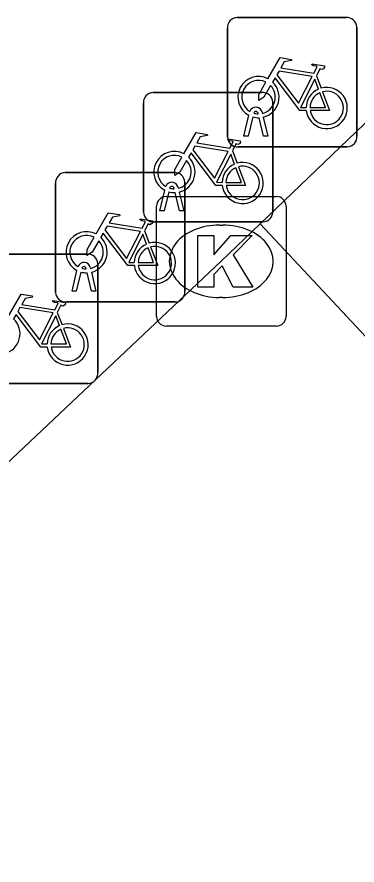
# Model space of a CAD drawing. Extents: x 159822 to 160765, y 380693 to 381634.
# Drawn here: x 160170.37 to 160173, y 381521.77 to 381528.32 of the extents above; entities that cross this region are included whole.
import ezdxf

# ---------------------------------------------------------------- set-up
doc = ezdxf.new("R2010")
doc.units = 0
for name, color, linetype in [('IMGEO_Fietsenrek', 7, 'Continuous'), ('IMGEO_Kolk', 7, 'Continuous'), ('IMGEO_Rijbaan_lokaal_open', 7, 'Continuous')]:
    doc.layers.add(name, color=color, linetype=linetype)

msp = doc.modelspace()

# ---------------------------------------------------------------- linework, layer by layer
at = {"layer": 'IMGEO_Fietsenrek'}
for p, q in [((160172.0699, 381528.3155), (160172.9108, 381528.3155)), ((160172.9108, 381528.3155), (160172.0699, 381528.3155)), ((160172.9945, 381528.2411), (160172.9945, 381527.4002)), ((160172.9945, 381527.4002), (160172.9945, 381528.2411)), ((160171.9955, 381527.3909), (160171.9955, 381528.2318)), ((160171.9955, 381528.2318), (160171.9955, 381527.3909)), ((160172.6822, 381527.8652), (160172.7185, 381527.77)), ((160171.4209, 381527.7365), (160172.2618, 381527.7365)), ((160172.2618, 381527.7365), (160171.4209, 381527.7365)), ((160171.3465, 381526.8119), (160171.3465, 381527.6528)), ((160171.3465, 381527.6528), (160171.3465, 381526.8119)), ((160172.3455, 381527.6621), (160172.3455, 381526.8212)), ((160172.3455, 381526.8212), (160172.3455, 381527.6621)), ((160172.2636, 381527.5834), (160172.2654, 381527.5755)), ((160172.1225, 381527.4003), (160172.1608, 381527.5603)), ((160172.1912, 381527.5481), (160172.1559, 381527.4003)), ((160172.2329, 381527.5719), (160172.2319, 381527.5762)), ((160172.274, 381527.4003), (160172.2401, 381527.542)), ((160172.2724, 381527.5463), (160172.3074, 381527.4003)), ((160172.1559, 381527.4003), (160172.1225, 381527.4003)), ((160172.3074, 381527.4003), (160172.274, 381527.4003)), ((160172.0332, 381527.2862), (160172.0695, 381527.191)), ((160172.9201, 381527.3165), (160172.0792, 381527.3165)), ((160172.0792, 381527.3165), (160172.9201, 381527.3165)), ((160170.7429, 381527.1175), (160171.5838, 381527.1175)), ((160171.5838, 381527.1175), (160170.7429, 381527.1175)), ((160170.6685, 381526.1929), (160170.6685, 381527.0338)), ((160170.6685, 381527.0338), (160170.6685, 381526.1929)), ((160171.5839, 381526.9929), (160171.5829, 381526.9972)), ((160171.6146, 381527.0044), (160171.6164, 381526.9965)), ((160171.6675, 381527.0431), (160171.6675, 381526.2022)), ((160171.6675, 381526.2022), (160171.6675, 381527.0431)), ((160171.4735, 381526.8213), (160171.5118, 381526.9813)), ((160171.5422, 381526.9691), (160171.5069, 381526.8213)), ((160171.625, 381526.8213), (160171.5911, 381526.963)), ((160171.6234, 381526.9673), (160171.6584, 381526.8213)), ((160171.5069, 381526.8213), (160171.4735, 381526.8213)), ((160171.6584, 381526.8213), (160171.625, 381526.8213)), ((160172.2711, 381526.7375), (160171.4302, 381526.7375)), ((160171.4302, 381526.7375), (160172.2711, 381526.7375)), ((160171.3552, 381526.6672), (160171.3915, 381526.572)), ((160170.0699, 381526.4885), (160170.9108, 381526.4885)), ((160170.9108, 381526.4885), (160170.0699, 381526.4885)), ((160170.9945, 381526.4141), (160170.9945, 381525.5732)), ((160170.9945, 381525.5732), (160170.9945, 381526.4141)), ((160170.7955, 381526.2023), (160170.8338, 381526.3623)), ((160170.8642, 381526.3501), (160170.8289, 381526.2023)), ((160170.9059, 381526.3739), (160170.9049, 381526.3782)), ((160170.947, 381526.2023), (160170.9131, 381526.344)), ((160170.9366, 381526.3854), (160170.9384, 381526.3775)), ((160170.9454, 381526.3483), (160170.9804, 381526.2023)), ((160170.8289, 381526.2023), (160170.7955, 381526.2023)), ((160170.9804, 381526.2023), (160170.947, 381526.2023)), ((160171.5931, 381526.1185), (160170.7522, 381526.1185)), ((160170.7522, 381526.1185), (160171.5931, 381526.1185)), ((160170.6822, 381526.0382), (160170.7185, 381525.943)), ((160170.9201, 381525.4895), (160170.0792, 381525.4895)), ((160170.0792, 381525.4895), (160170.9201, 381525.4895))]:
    msp.add_line(p, q, dxfattribs=at)
for points in [[(160172.3081, 381527.8422), (160172.4028, 381528.0057), (160172.489, 381527.9919), (160172.4907, 381527.9832), (160172.4346, 381527.9723), (160172.4084, 381527.927), (160172.6636, 381527.8862)], [(160172.6636, 381527.8862), (160172.6886, 381527.935), (160172.6835, 381527.939), (160172.6603, 381527.9427), (160172.6476, 381527.9502), (160172.6466, 381527.9533), (160172.6488, 381527.9579), (160172.7436, 381527.9428), (160172.7459, 381527.9325), (160172.7365, 381527.9201), (160172.7241, 381527.9137), (160172.7096, 381527.9199), (160172.6822, 381527.8652)], [(160172.6038, 381527.5975), (160172.5541, 381527.5976), (160172.3634, 381527.8493), (160172.3444, 381527.8165)], [(160172.6507, 381527.861), (160172.3939, 381527.902), (160172.3772, 381527.8732), (160172.5442, 381527.6529), (160172.6507, 381527.861)], [(160172.3288, 381527.7897), (160172.2772, 381527.7005), (160172.2373, 381527.6745), (160172.2385, 381527.722), (160172.293, 381527.8162)], [(160172.6987, 381527.763), (160172.6694, 381527.8398), (160172.56, 381527.6217), (160172.6027, 381527.6216)], [(160172.6327, 381527.6215), (160172.7526, 381527.6213), (160172.7094, 381527.7349)], [(160172.7292, 381527.7418), (160172.7842, 381527.5972), (160172.6341, 381527.5975)], [(160171.6591, 381527.2632), (160171.7538, 381527.4267), (160171.84, 381527.4129), (160171.8417, 381527.4042), (160171.7856, 381527.3933), (160171.7594, 381527.348), (160172.0146, 381527.3072)], [(160172.0017, 381527.282), (160171.7449, 381527.323), (160171.7282, 381527.2942), (160171.8952, 381527.0739), (160172.0017, 381527.282)], [(160172.0146, 381527.3072), (160172.0396, 381527.356), (160172.0345, 381527.36), (160172.0113, 381527.3637), (160171.9986, 381527.3712), (160171.9976, 381527.3743), (160171.9998, 381527.3789), (160172.0946, 381527.3638), (160172.0969, 381527.3535), (160172.0875, 381527.3411), (160172.0751, 381527.3347), (160172.0606, 381527.3409), (160172.0332, 381527.2862)], [(160171.9548, 381527.0185), (160171.9051, 381527.0186), (160171.7144, 381527.2703), (160171.6954, 381527.2375)], [(160172.0497, 381527.184), (160172.0204, 381527.2608), (160171.911, 381527.0427), (160171.9537, 381527.0426)], [(160171.6798, 381527.2107), (160171.6282, 381527.1215), (160171.5883, 381527.0955), (160171.5895, 381527.143), (160171.644, 381527.2372)], [(160171.9837, 381527.0425), (160172.1036, 381527.0423), (160172.0604, 381527.1559)], [(160172.0802, 381527.1628), (160172.1352, 381527.0182), (160171.9851, 381527.0185)], [(160170.9811, 381526.6442), (160171.0758, 381526.8077), (160171.162, 381526.7939), (160171.1637, 381526.7852), (160171.1076, 381526.7743), (160171.0814, 381526.729), (160171.3366, 381526.6882)], [(160171.3366, 381526.6882), (160171.3616, 381526.737), (160171.3565, 381526.741), (160171.3333, 381526.7447), (160171.3206, 381526.7522), (160171.3196, 381526.7553), (160171.3218, 381526.7599), (160171.4166, 381526.7448), (160171.4189, 381526.7345), (160171.4095, 381526.7221), (160171.3971, 381526.7157), (160171.3826, 381526.7219), (160171.3552, 381526.6672)], [(160171.3237, 381526.663), (160171.0669, 381526.704), (160171.0502, 381526.6752), (160171.2172, 381526.4549), (160171.3237, 381526.663)], [(160171.0018, 381526.5917), (160170.9502, 381526.5025), (160170.9103, 381526.4765), (160170.9115, 381526.524), (160170.966, 381526.6182)], [(160171.2768, 381526.3995), (160171.2271, 381526.3996), (160171.0364, 381526.6513), (160171.0174, 381526.6185)], [(160171.3717, 381526.565), (160171.3424, 381526.6418), (160171.233, 381526.4237), (160171.2757, 381526.4236)], [(160171.3057, 381526.4235), (160171.4256, 381526.4233), (160171.3824, 381526.5369)], [(160171.4022, 381526.5438), (160171.4572, 381526.3992), (160171.3071, 381526.3995)], [(160170.3081, 381526.0152), (160170.4028, 381526.1787), (160170.489, 381526.1649), (160170.4907, 381526.1562), (160170.4346, 381526.1453), (160170.4084, 381526.1), (160170.6636, 381526.0592)], [(160170.6636, 381526.0592), (160170.6886, 381526.108), (160170.6835, 381526.112), (160170.6603, 381526.1157), (160170.6476, 381526.1232), (160170.6466, 381526.1263), (160170.6488, 381526.1309), (160170.7436, 381526.1158), (160170.7459, 381526.1055), (160170.7365, 381526.0931), (160170.7241, 381526.0867), (160170.7096, 381526.0929), (160170.6822, 381526.0382)], [(160170.6038, 381525.7705), (160170.5541, 381525.7706), (160170.3634, 381526.0223), (160170.3444, 381525.9895)], [(160170.6507, 381526.034), (160170.3939, 381526.075), (160170.3772, 381526.0462), (160170.5442, 381525.8259), (160170.6507, 381526.034)], [(160170.6987, 381525.936), (160170.6694, 381526.0128), (160170.56, 381525.7947), (160170.6027, 381525.7946)], [(160170.6327, 381525.7945), (160170.7526, 381525.7943), (160170.7094, 381525.9079)], [(160170.7292, 381525.9148), (160170.7842, 381525.7702), (160170.6341, 381525.7705)]]:
    msp.add_lwpolyline(points, dxfattribs=at)
for centre, radius, start, end in [((160172.0732, 381528.2376), 0.0779, 92.4484, 184.28452), ((160172.0732, 381528.2376), 0.0779, 92.4484, 184.28452), ((160172.9166, 381528.2378), 0.0779, 2.4484, 94.28452), ((160172.9166, 381528.2378), 0.0779, 2.4484, 94.28452), ((160172.2351, 381527.7009), 0.159, 62.67661, 242.13685), ((160172.2351, 381527.7009), 0.129, 63.31916, 238.90302), ((160172.2351, 381527.7009), 0.129, 283.60429, 43.43025), ((160172.2351, 381527.7009), 0.159, 283.5766, 46.60424), ((160171.4242, 381527.6586), 0.0779, 92.4484, 184.28452), ((160171.4242, 381527.6586), 0.0779, 92.4484, 184.28452), ((160172.2676, 381527.6588), 0.0779, 2.4484, 94.28452), ((160172.2676, 381527.6588), 0.0779, 2.4484, 94.28452), ((160172.7617, 381527.6169), 0.159, 113.3408, 178.32165), ((160172.7617, 381527.6169), 0.159, 187.0065, 105.77075), ((160172.7617, 381527.6169), 0.129, 113.92302, 177.95563), ((160172.7617, 381527.6169), 0.129, 188.67146, 104.58832), ((160172.2149, 381527.5723), 0.0499, 12.8025, 158.69338), ((160172.2149, 381527.5723), 0.0174, 12.8025, 163.45023), ((160172.2351, 381527.7009), 0.159, 253.99666, 271.78671), ((160172.2351, 381527.7009), 0.129, 253.41502, 269.02044), ((160172.0734, 381527.3942), 0.0779, 182.4484, 274.28452), ((160172.0734, 381527.3942), 0.0779, 182.4484, 274.28452), ((160172.9168, 381527.3944), 0.0779, 272.4484, 4.28452), ((160172.9168, 381527.3944), 0.0779, 272.4484, 4.28452), ((160171.5861, 381527.1219), 0.159, 62.67661, 242.13685), ((160171.5861, 381527.1219), 0.129, 63.31916, 238.90302), ((160171.5861, 381527.1219), 0.129, 283.60429, 43.43025), ((160171.5861, 381527.1219), 0.159, 283.5766, 46.60424), ((160172.1127, 381527.0379), 0.159, 187.0065, 105.77075), ((160172.1127, 381527.0379), 0.159, 113.3408, 178.32165), ((160172.1127, 381527.0379), 0.129, 113.92302, 177.95563), ((160172.1127, 381527.0379), 0.129, 188.67146, 104.58832), ((160170.7462, 381527.0396), 0.0779, 92.4484, 184.28452), ((160170.7462, 381527.0396), 0.0779, 92.4484, 184.28452), ((160171.5896, 381527.0398), 0.0779, 2.4484, 94.28452), ((160171.5896, 381527.0398), 0.0779, 2.4484, 94.28452), ((160171.5659, 381526.9933), 0.0499, 12.8025, 158.69338), ((160171.5659, 381526.9933), 0.0174, 12.8025, 163.45023), ((160171.5861, 381527.1219), 0.129, 253.41502, 269.02044), ((160171.5861, 381527.1219), 0.159, 253.99666, 271.78671), ((160171.4244, 381526.8152), 0.0779, 182.4484, 274.28452), ((160171.4244, 381526.8152), 0.0779, 182.4484, 274.28452), ((160172.2678, 381526.8154), 0.0779, 272.4484, 4.28452), ((160172.2678, 381526.8154), 0.0779, 272.4484, 4.28452), ((160170.9081, 381526.5029), 0.159, 62.67661, 242.13685), ((160170.9081, 381526.5029), 0.129, 63.31916, 238.90302), ((160170.9081, 381526.5029), 0.159, 283.5766, 46.60424), ((160170.9081, 381526.5029), 0.129, 283.60429, 43.43025), ((160171.4347, 381526.4189), 0.159, 113.3408, 178.32165), ((160171.4347, 381526.4189), 0.159, 187.0065, 105.77075), ((160171.4347, 381526.4189), 0.129, 113.92302, 177.95563), ((160171.4347, 381526.4189), 0.129, 188.67146, 104.58832), ((160170.9166, 381526.4108), 0.0779, 2.4484, 94.28452), ((160170.9166, 381526.4108), 0.0779, 2.4484, 94.28452), ((160170.8879, 381526.3743), 0.0499, 12.8025, 158.69338), ((160170.9081, 381526.5029), 0.159, 253.99666, 271.78671), ((160170.8879, 381526.3743), 0.0174, 12.8025, 163.45023), ((160170.9081, 381526.5029), 0.129, 253.41502, 269.02044), ((160170.7464, 381526.1962), 0.0779, 182.4484, 274.28452), ((160170.7464, 381526.1962), 0.0779, 182.4484, 274.28452), ((160171.5898, 381526.1964), 0.0779, 272.4484, 4.28452), ((160171.5898, 381526.1964), 0.0779, 272.4484, 4.28452), ((160170.2351, 381525.8739), 0.159, 283.5766, 46.60424), ((160170.7617, 381525.7899), 0.159, 187.0065, 105.77075), ((160170.7617, 381525.7899), 0.159, 113.3408, 178.32165), ((160170.7617, 381525.7899), 0.129, 113.92302, 177.95563), ((160170.7617, 381525.7899), 0.129, 188.67146, 104.58832), ((160170.9168, 381525.5674), 0.0779, 272.4484, 4.28452), ((160170.9168, 381525.5674), 0.0779, 272.4484, 4.28452)]:
    msp.add_arc(centre, radius, start, end, dxfattribs=at)
at = {"layer": 'IMGEO_Kolk'}
for p, q in [((160171.5219, 381526.9335), (160172.3741, 381526.9335)), ((160171.4475, 381526.0069), (160171.4475, 381526.8591)), ((160172.4485, 381526.8591), (160172.4485, 381526.0069)), ((160171.9355, 381526.7127), (160171.9605, 381526.7127)), ((160171.9575, 381526.1533), (160171.9326, 381526.1533)), ((160172.3741, 381525.9325), (160171.5219, 381525.9325))]:
    msp.add_line(p, q, dxfattribs=at)
for points in [[(160171.5219, 381526.9335), (160172.3741, 381526.9335)], [(160171.4475, 381526.0069), (160171.4475, 381526.8591)], [(160172.4485, 381526.8591), (160172.4485, 381526.0069)], [(160171.7677, 381526.633), (160171.8912, 381526.633), (160171.8912, 381526.4818), (160172.0208, 381526.633), (160172.1854, 381526.633), (160172.0393, 381526.4821), (160172.1919, 381526.233), (160172.0396, 381526.233), (160171.9553, 381526.3972), (160171.8912, 381526.3302), (160171.8912, 381526.233), (160171.7677, 381526.233), (160171.7677, 381526.633)], [(160172.3741, 381525.9325), (160171.5219, 381525.9325)]]:
    msp.add_lwpolyline(points, dxfattribs=at)
for centre, start, end in [((160171.524, 381526.857), 91.55205, 178.44795), ((160171.524, 381526.857), 91.55205, 178.44795), ((160172.372, 381526.857), 1.55205, 88.44795), ((160172.372, 381526.857), 1.55205, 88.44795), ((160171.524, 381526.009), 181.55205, 268.44795), ((160171.524, 381526.009), 181.55205, 268.44795), ((160172.372, 381526.009), 271.55205, 358.44795), ((160172.372, 381526.009), 271.55205, 358.44795)]:
    msp.add_arc(centre, 0.0765, start, end, dxfattribs=at)
for centre, major_axis, ratio, start_param, end_param in [((160171.934, 381526.433), (-0.3872, 0.002), 0.722429, 4.712389, 7.853982), ((160171.959, 381526.433), (-0.3901, 0.002), 0.717154, 1.570796, 4.712389)]:
    msp.add_ellipse(centre, major_axis=major_axis, ratio=ratio, start_param=start_param, end_param=end_param, dxfattribs=at)
at = {"layer": 'IMGEO_Rijbaan_lokaal_open'}
for points in [[(160172.248, 381526.721), (160173.919, 381528.324)], [(160167.006, 381521.77), (160171.948, 381526.433), (160172.248, 381526.721)], [(160176.001, 381522.709), (160172.248, 381526.721)]]:
    msp.add_lwpolyline(points, dxfattribs=at)

doc.saveas('drawing.dxf')
